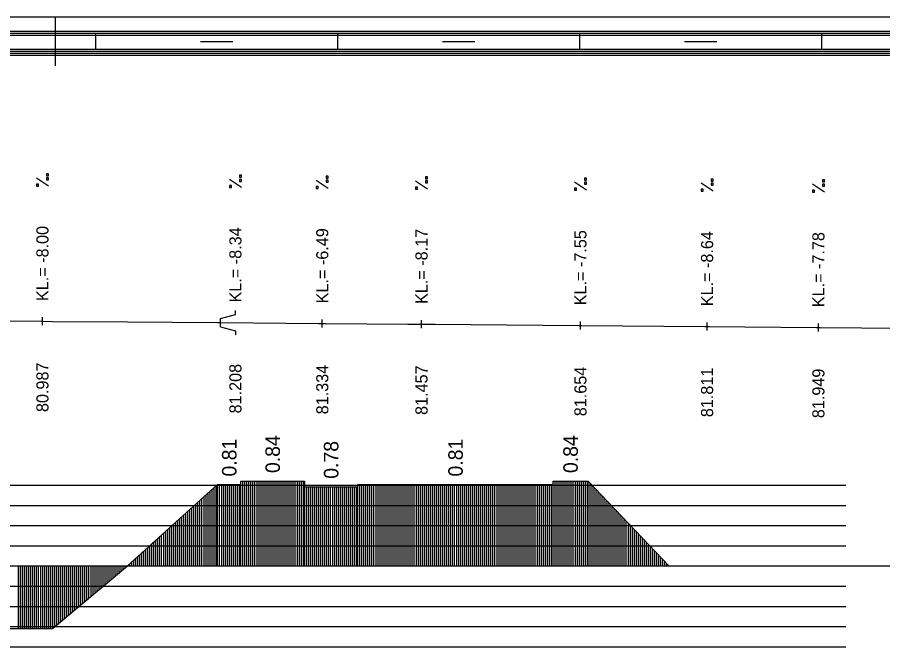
# Model space of a CAD drawing. Extents: x 2 to 10148, y 0 to 380.
# Drawn here: x 8395.3 to 8502.6, y 302 to 380 of the extents above; entities that cross this region are included whole.
import ezdxf

# ---------------------------------------------------------------- set-up
doc = ezdxf.new("R2010")
doc.units = 0
for name, color, linetype in [('NIVELETA_CARA', 7, 'Continuous'), ('NIVELETA_TEXT', 7, 'Continuous'), ('RAM', 7, 'Continuous'), ('ZRYCHL_CARA_C', 7, 'Continuous'), ('ZRYCHL_RASTR', 7, 'Continuous'), ('ZRYCHL_TEXT', 7, 'Continuous')]:
    doc.layers.add(name, color=color, linetype=linetype)

msp = doc.modelspace()

# ---------------------------------------------------------------- linework, layer by layer
at = {"layer": 'NIVELETA_CARA'}
for p, q in [((8422.32, 343.16), (8422.32, 343.66)), ((8388.86, 342.4), (8398.27, 342.33)), ((8398.27, 342.33), (8398.4, 342.33)), ((8398.4, 341.83), (8398.4, 342.83)), ((8398.4, 342.33), (8398.53, 342.33)), ((8398.53, 342.33), (8399.63, 342.32)), ((8399.63, 342.32), (8408.93, 342.25)), ((8408.93, 342.25), (8420.12, 342.16)), ((8420.46, 342.66), (8422.32, 343.16)), ((8420.46, 341.66), (8420.46, 342.66)), ((8433.09, 341.55), (8433.09, 342.55)), ((8445.39, 341.47), (8445.39, 342.47)), ((8465.09, 341.31), (8465.09, 342.31)), ((8420.12, 342.16), (8420.41, 342.16)), ((8420.41, 342.16), (8420.46, 342.16)), ((8420.46, 342.16), (8420.51, 342.16)), ((8420.46, 341.66), (8422.32, 341.16)), ((8420.51, 342.16), (8432.62, 342.05)), ((8422.32, 341.16), (8422.32, 340.66)), ((8432.62, 342.05), (8433.09, 342.05)), ((8433.09, 342.05), (8433.55, 342.05)), ((8433.55, 342.05), (8443.71, 341.98)), ((8443.71, 341.98), (8445.39, 341.97)), ((8445.39, 341.97), (8447.07, 341.96)), ((8447.07, 341.96), (8464.93, 341.81)), ((8464.93, 341.81), (8465.09, 341.81)), ((8465.09, 341.81), (8465.24, 341.81)), ((8465.24, 341.81), (8480.52, 341.69)), ((8480.52, 341.69), (8480.79, 341.69)), ((8480.79, 341.19), (8480.79, 342.19)), ((8480.79, 341.69), (8481.06, 341.69)), ((8481.06, 341.69), (8494.37, 341.57)), ((8494.37, 341.57), (8494.59, 341.57)), ((8494.59, 341.07), (8494.59, 342.07)), ((8494.59, 341.57), (8494.8, 341.57)), ((8494.8, 341.57), (8513.47, 341.43))]:
    msp.add_line(p, q, dxfattribs=at)
at = {"layer": 'NIVELETA_TEXT'}
for p, q in [((8399.15, 360.6), (8398.9, 360.6)), ((8398.9, 360.6), (8398.9, 360.36)), ((8399.15, 360.35), (8399.15, 360.6)), ((8399.14, 359.08), (8397.65, 360.08)), ((8398.9, 360.36), (8398.9, 360.35)), ((8398.9, 360.35), (8399.15, 360.35)), ((8399.15, 360.09), (8398.9, 360.09)), ((8398.9, 360.09), (8398.9, 359.85)), ((8398.9, 359.85), (8398.9, 359.84)), ((8398.9, 359.84), (8399.15, 359.84)), ((8399.15, 359.84), (8399.15, 360.09)), ((8423.06, 358.91), (8421.57, 359.9)), ((8423.06, 360.42), (8422.82, 360.42)), ((8422.82, 360.42), (8422.82, 360.18)), ((8422.82, 360.18), (8423.06, 360.18)), ((8422.82, 360.18), (8422.82, 360.18)), ((8423.06, 359.91), (8422.82, 359.91)), ((8422.82, 359.91), (8422.82, 359.67)), ((8422.82, 359.67), (8423.06, 359.67)), ((8422.82, 359.67), (8422.82, 359.67)), ((8423.06, 360.18), (8423.06, 360.42)), ((8423.06, 359.67), (8423.06, 359.91)), ((8433.83, 358.8), (8432.34, 359.79)), ((8433.83, 360.32), (8433.59, 360.32)), ((8433.59, 360.32), (8433.59, 360.08)), ((8433.59, 360.08), (8433.59, 360.07)), ((8433.59, 360.07), (8433.83, 360.07)), ((8433.83, 359.81), (8433.59, 359.81)), ((8433.59, 359.81), (8433.59, 359.56)), ((8433.59, 359.56), (8433.83, 359.56)), ((8433.59, 359.56), (8433.59, 359.56)), ((8433.83, 360.07), (8433.83, 360.32)), ((8433.83, 359.56), (8433.83, 359.81)), ((8446.13, 358.72), (8444.64, 359.71)), ((8446.13, 360.24), (8445.89, 360.24)), ((8445.89, 360.24), (8445.89, 360)), ((8445.89, 360), (8445.89, 359.99)), ((8445.89, 359.99), (8446.13, 359.99)), ((8446.13, 359.73), (8445.89, 359.73)), ((8445.89, 359.73), (8445.89, 359.49)), ((8445.89, 359.49), (8445.89, 359.48)), ((8445.89, 359.48), (8446.13, 359.48)), ((8446.13, 359.99), (8446.13, 360.24)), ((8446.13, 359.48), (8446.13, 359.73)), ((8465.83, 358.56), (8464.34, 359.55)), ((8465.83, 360.08), (8465.59, 360.08)), ((8465.59, 360.08), (8465.59, 359.84)), ((8465.59, 359.84), (8465.59, 359.83)), ((8465.59, 359.83), (8465.83, 359.83)), ((8465.83, 359.57), (8465.59, 359.57)), ((8465.59, 359.57), (8465.59, 359.32)), ((8465.83, 359.83), (8465.83, 360.08)), ((8465.83, 359.32), (8465.83, 359.57)), ((8481.53, 358.44), (8480.04, 359.43)), ((8481.53, 359.96), (8481.29, 359.96)), ((8481.29, 359.96), (8481.29, 359.72)), ((8481.29, 359.72), (8481.29, 359.71)), ((8481.29, 359.71), (8481.53, 359.71)), ((8481.53, 359.45), (8481.29, 359.45)), ((8481.29, 359.45), (8481.29, 359.21)), ((8481.53, 359.71), (8481.53, 359.96)), ((8481.53, 359.2), (8481.53, 359.45)), ((8495.33, 359.84), (8495.09, 359.84)), ((8495.09, 359.84), (8495.09, 359.6)), ((8495.09, 359.6), (8495.09, 359.59)), ((8495.09, 359.59), (8495.33, 359.59)), ((8495.33, 359.59), (8495.33, 359.84)), ((8397.9, 359.33), (8397.65, 359.33)), ((8397.65, 359.33), (8397.65, 359.09)), ((8397.65, 359.09), (8397.66, 359.08)), ((8397.65, 359.08), (8397.9, 359.08)), ((8397.9, 359.08), (8397.9, 359.33)), ((8421.82, 359.16), (8421.57, 359.16)), ((8421.57, 359.16), (8421.57, 358.91)), ((8421.57, 358.91), (8421.82, 358.91)), ((8421.57, 358.91), (8421.57, 358.91)), ((8421.82, 358.91), (8421.82, 359.16)), ((8432.59, 359.05), (8432.34, 359.05)), ((8432.34, 359.05), (8432.34, 358.81)), ((8432.34, 358.81), (8432.34, 358.8)), ((8432.34, 358.8), (8432.59, 358.8)), ((8432.59, 358.8), (8432.59, 359.05)), ((8444.89, 358.97), (8444.64, 358.97)), ((8444.64, 358.97), (8444.64, 358.73)), ((8444.64, 358.73), (8444.64, 358.72)), ((8444.64, 358.72), (8444.89, 358.72)), ((8444.89, 358.72), (8444.89, 358.97)), ((8464.59, 358.81), (8464.34, 358.81)), ((8464.34, 358.81), (8464.34, 358.57)), ((8464.34, 358.57), (8464.34, 358.56)), ((8464.34, 358.56), (8464.59, 358.56)), ((8464.59, 358.56), (8464.59, 358.81)), ((8465.59, 359.32), (8465.83, 359.32)), ((8465.59, 359.32), (8465.59, 359.32)), ((8480.29, 358.69), (8480.04, 358.69)), ((8480.04, 358.69), (8480.04, 358.45)), ((8480.04, 358.45), (8480.04, 358.44)), ((8480.04, 358.44), (8480.29, 358.44)), ((8480.29, 358.44), (8480.29, 358.69)), ((8481.29, 359.21), (8481.29, 359.2)), ((8481.29, 359.2), (8481.53, 359.2)), ((8495.33, 358.32), (8493.84, 359.31)), ((8494.09, 358.57), (8493.84, 358.57)), ((8493.84, 358.57), (8493.84, 358.33)), ((8493.84, 358.33), (8493.84, 358.32)), ((8493.84, 358.32), (8494.09, 358.32)), ((8494.09, 358.32), (8494.09, 358.57)), ((8495.33, 359.33), (8495.09, 359.33)), ((8495.09, 359.33), (8495.09, 359.09)), ((8495.09, 359.09), (8495.09, 359.08)), ((8495.09, 359.08), (8495.33, 359.08)), ((8495.33, 359.08), (8495.33, 359.33))]:
    msp.add_line(p, q, dxfattribs=at)
at = {"layer": 'RAM'}
for p, q in [((9138.15, 380), (8072.18, 380)), ((8400, 374), (8400, 380)), ((9138.15, 378.25), (8072.18, 378.25)), ((9138.15, 378), (8072.18, 378)), ((9138.15, 377.75), (8072.18, 377.75)), ((8405, 376), (8405, 378)), ((8435, 376), (8435, 378)), ((8465, 376), (8465, 378)), ((8495, 376), (8495, 378)), ((8418, 377), (8422, 377)), ((8448, 377), (8452, 377)), ((8478, 377), (8482, 377)), ((9138.15, 376), (8072.18, 376)), ((9138.15, 375.75), (8072.18, 375.75)), ((9138.15, 375.5), (8072.18, 375.5)), ((9138.15, 375.25), (8072.18, 375.25))]:
    msp.add_line(p, q, dxfattribs=at)
at = {"layer": 'ZRYCHL_CARA_C'}
for p, q in [((8408.93, 312), (8420.12, 322.09)), ((8419.93, 312), (8419.93, 321.92)), ((8420.12, 312), (8420.12, 322.09)), ((8420.12, 322.09), (8423, 322.09)), ((8420.37, 312), (8420.37, 322.09)), ((8420.62, 312), (8420.62, 322.09)), ((8420.87, 312), (8420.87, 322.09)), ((8421.12, 312), (8421.12, 322.09)), ((8421.37, 312), (8421.37, 322.09)), ((8421.62, 312), (8421.62, 322.09)), ((8421.87, 312), (8421.87, 322.09)), ((8422.12, 312), (8422.12, 322.09)), ((8422.37, 312), (8422.37, 322.09)), ((8422.62, 312), (8422.62, 322.09)), ((8422.87, 312), (8422.87, 322.09)), ((8423, 312), (8423, 322.52)), ((8423, 322.09), (8423, 322.52)), ((8423, 322.52), (8430.88, 322.52)), ((8423.25, 312), (8423.25, 322.52)), ((8423.5, 312), (8423.5, 322.52)), ((8423.75, 312), (8423.75, 322.52)), ((8424, 312), (8424, 322.52)), ((8424.25, 312), (8424.25, 322.52)), ((8424.5, 312), (8424.5, 322.52)), ((8424.75, 312), (8424.75, 322.52)), ((8425, 312), (8425, 322.52)), ((8425.25, 312), (8425.25, 322.52)), ((8425.5, 312), (8425.5, 322.52)), ((8425.75, 312), (8425.75, 322.52)), ((8426, 312), (8426, 322.52)), ((8426.25, 312), (8426.25, 322.52)), ((8426.5, 312), (8426.5, 322.52)), ((8426.75, 312), (8426.75, 322.52)), ((8427, 312), (8427, 322.52)), ((8427.25, 312), (8427.25, 322.52)), ((8427.5, 312), (8427.5, 322.52)), ((8427.75, 312), (8427.75, 322.52)), ((8428, 312), (8428, 322.52)), ((8428.25, 312), (8428.25, 322.52)), ((8428.5, 312), (8428.5, 322.52)), ((8428.75, 312), (8428.75, 322.52)), ((8429, 312), (8429, 322.52)), ((8429.25, 312), (8429.25, 322.52)), ((8429.5, 312), (8429.5, 322.52)), ((8429.75, 312), (8429.75, 322.52)), ((8430, 312), (8430, 322.52)), ((8430.25, 312), (8430.25, 322.52)), ((8430.5, 312), (8430.5, 322.52)), ((8430.75, 312), (8430.75, 322.52)), ((8430.88, 322.52), (8430.88, 321.81)), ((8437.5, 312), (8437.5, 322.09)), ((8437.5, 321.81), (8437.5, 322.09)), ((8437.5, 322.09), (8461.71, 322.09)), ((8437.75, 312), (8437.75, 322.09)), ((8438, 312), (8438, 322.09)), ((8438.25, 312), (8438.25, 322.09)), ((8438.5, 312), (8438.5, 322.09)), ((8438.75, 312), (8438.75, 322.09)), ((8439, 312), (8439, 322.09)), ((8439.25, 312), (8439.25, 322.09)), ((8439.5, 312), (8439.5, 322.09)), ((8439.75, 312), (8439.75, 322.09)), ((8440, 312), (8440, 322.09)), ((8440.25, 312), (8440.25, 322.09)), ((8440.5, 312), (8440.5, 322.09)), ((8440.75, 312), (8440.75, 322.09)), ((8441, 312), (8441, 322.09)), ((8441.25, 312), (8441.25, 322.09)), ((8441.5, 312), (8441.5, 322.09)), ((8441.75, 312), (8441.75, 322.09)), ((8442, 312), (8442, 322.09)), ((8442.25, 312), (8442.25, 322.09)), ((8442.5, 312), (8442.5, 322.09)), ((8442.75, 312), (8442.75, 322.09)), ((8443, 312), (8443, 322.09)), ((8443.25, 312), (8443.25, 322.09)), ((8443.5, 312), (8443.5, 322.09)), ((8443.75, 312), (8443.75, 322.09)), ((8444, 312), (8444, 322.09)), ((8444.25, 312), (8444.25, 322.09)), ((8444.5, 312), (8444.5, 322.09)), ((8444.75, 312), (8444.75, 322.09)), ((8445, 312), (8445, 322.09)), ((8445.25, 312), (8445.25, 322.09)), ((8445.5, 312), (8445.5, 322.09)), ((8445.75, 312), (8445.75, 322.09)), ((8446, 312), (8446, 322.09)), ((8446.25, 312), (8446.25, 322.09)), ((8446.5, 312), (8446.5, 322.09)), ((8446.75, 312), (8446.75, 322.09)), ((8447, 312), (8447, 322.09)), ((8447.25, 312), (8447.25, 322.09)), ((8447.5, 312), (8447.5, 322.09)), ((8447.75, 312), (8447.75, 322.09)), ((8448, 312), (8448, 322.09)), ((8448.25, 312), (8448.25, 322.09)), ((8448.5, 312), (8448.5, 322.09)), ((8448.75, 312), (8448.75, 322.09)), ((8449, 312), (8449, 322.09)), ((8449.25, 312), (8449.25, 322.09)), ((8449.5, 312), (8449.5, 322.09)), ((8449.75, 312), (8449.75, 322.09)), ((8450, 312), (8450, 322.09)), ((8450.25, 312), (8450.25, 322.09)), ((8450.5, 312), (8450.5, 322.09)), ((8450.75, 312), (8450.75, 322.09)), ((8451, 312), (8451, 322.09)), ((8451.25, 312), (8451.25, 322.09)), ((8451.5, 312), (8451.5, 322.09)), ((8451.75, 312), (8451.75, 322.09)), ((8452, 312), (8452, 322.09)), ((8452.25, 312), (8452.25, 322.09)), ((8452.5, 312), (8452.5, 322.09)), ((8452.75, 312), (8452.75, 322.09)), ((8453, 312), (8453, 322.09)), ((8453.25, 312), (8453.25, 322.09)), ((8453.5, 312), (8453.5, 322.09)), ((8453.75, 312), (8453.75, 322.09)), ((8454, 312), (8454, 322.09)), ((8454.25, 312), (8454.25, 322.09)), ((8454.5, 312), (8454.5, 322.09)), ((8454.75, 312), (8454.75, 322.09)), ((8455, 312), (8455, 322.09)), ((8455.25, 312), (8455.25, 322.09)), ((8455.5, 312), (8455.5, 322.09)), ((8455.75, 312), (8455.75, 322.09)), ((8456, 312), (8456, 322.09)), ((8456.25, 312), (8456.25, 322.09)), ((8456.5, 312), (8456.5, 322.09)), ((8456.75, 312), (8456.75, 322.09)), ((8457, 312), (8457, 322.09)), ((8457.25, 312), (8457.25, 322.09)), ((8457.5, 312), (8457.5, 322.09)), ((8457.75, 312), (8457.75, 322.09)), ((8458, 312), (8458, 322.09)), ((8458.25, 312), (8458.25, 322.09)), ((8458.5, 312), (8458.5, 322.09)), ((8458.75, 312), (8458.75, 322.09)), ((8459, 312), (8459, 322.09)), ((8459.25, 312), (8459.25, 322.09)), ((8459.5, 312), (8459.5, 322.09)), ((8459.75, 312), (8459.75, 322.09)), ((8460, 312), (8460, 322.09)), ((8460.25, 312), (8460.25, 322.09)), ((8460.5, 312), (8460.5, 322.09)), ((8460.75, 312), (8460.75, 322.09)), ((8461, 312), (8461, 322.09)), ((8461.25, 312), (8461.25, 322.09)), ((8461.5, 312), (8461.5, 322.09)), ((8461.71, 312), (8461.71, 322.52)), ((8461.71, 322.09), (8461.71, 322.52)), ((8461.71, 322.52), (8466.03, 322.52)), ((8461.96, 312), (8461.96, 322.52)), ((8462.21, 312), (8462.21, 322.52)), ((8462.46, 312), (8462.46, 322.52)), ((8462.71, 312), (8462.71, 322.52)), ((8462.96, 312), (8462.96, 322.52)), ((8463.21, 312), (8463.21, 322.52)), ((8463.46, 312), (8463.46, 322.52)), ((8463.71, 312), (8463.71, 322.52)), ((8463.96, 312), (8463.96, 322.52)), ((8464.21, 312), (8464.21, 322.52)), ((8464.46, 312), (8464.46, 322.52)), ((8464.71, 312), (8464.71, 322.52)), ((8464.96, 312), (8464.96, 322.52)), ((8465.21, 312), (8465.21, 322.52)), ((8465.46, 312), (8465.46, 322.52)), ((8465.71, 312), (8465.71, 322.52)), ((8465.96, 312), (8465.96, 322.52)), ((8466.03, 312), (8466.03, 322.52)), ((8466.03, 322.52), (8476.03, 312)), ((8466.28, 312), (8466.28, 322.25)), ((8466.53, 312), (8466.53, 321.99)), ((8418.68, 312), (8418.68, 320.79)), ((8418.93, 312), (8418.93, 321.02)), ((8419.18, 312), (8419.18, 321.25)), ((8419.43, 312), (8419.43, 321.47)), ((8419.68, 312), (8419.68, 321.7)), ((8430.88, 312), (8430.88, 321.81)), ((8430.88, 321.81), (8437.5, 321.81)), ((8431.13, 312), (8431.13, 321.81)), ((8431.38, 312), (8431.38, 321.81)), ((8431.63, 312), (8431.63, 321.81)), ((8431.88, 312), (8431.88, 321.81)), ((8432.13, 312), (8432.13, 321.81)), ((8432.38, 312), (8432.38, 321.81)), ((8432.63, 312), (8432.63, 321.81)), ((8432.88, 312), (8432.88, 321.81)), ((8433.13, 312), (8433.13, 321.81)), ((8433.38, 312), (8433.38, 321.81)), ((8433.63, 312), (8433.63, 321.81)), ((8433.88, 312), (8433.88, 321.81)), ((8434.13, 312), (8434.13, 321.81)), ((8434.38, 312), (8434.38, 321.81)), ((8434.63, 312), (8434.63, 321.81)), ((8434.88, 312), (8434.88, 321.81)), ((8435.13, 312), (8435.13, 321.81)), ((8435.38, 312), (8435.38, 321.81)), ((8435.63, 312), (8435.63, 321.81)), ((8435.88, 312), (8435.88, 321.81)), ((8436.13, 312), (8436.13, 321.81)), ((8436.38, 312), (8436.38, 321.81)), ((8436.63, 312), (8436.63, 321.81)), ((8436.88, 312), (8436.88, 321.81)), ((8437.13, 312), (8437.13, 321.81)), ((8437.38, 312), (8437.38, 321.81)), ((8466.78, 312), (8466.78, 321.73)), ((8467.03, 312), (8467.03, 321.47)), ((8467.28, 312), (8467.28, 321.2)), ((8467.53, 312), (8467.53, 320.94)), ((8417.68, 312), (8417.68, 319.89)), ((8417.93, 312), (8417.93, 320.12)), ((8418.18, 312), (8418.18, 320.34)), ((8418.43, 312), (8418.43, 320.57)), ((8467.78, 312), (8467.78, 320.68)), ((8468.03, 312), (8468.03, 320.41)), ((8468.28, 312), (8468.28, 320.15)), ((8468.53, 312), (8468.53, 319.89)), ((8416.43, 312), (8416.43, 318.76)), ((8416.68, 312), (8416.68, 318.99)), ((8416.93, 312), (8416.93, 319.22)), ((8417.18, 312), (8417.18, 319.44)), ((8417.43, 312), (8417.43, 319.67)), ((8468.78, 312), (8468.78, 319.63)), ((8469.03, 312), (8469.03, 319.36)), ((8469.28, 312), (8469.28, 319.1)), ((8469.53, 312), (8469.53, 318.84)), ((8415.18, 312), (8415.18, 317.64)), ((8415.43, 312), (8415.43, 317.86)), ((8415.68, 312), (8415.68, 318.09)), ((8415.93, 312), (8415.93, 318.31)), ((8416.18, 312), (8416.18, 318.54)), ((8469.78, 312), (8469.78, 318.57)), ((8470.03, 312), (8470.03, 318.31)), ((8470.28, 312), (8470.28, 318.05)), ((8470.53, 312), (8470.53, 317.78)), ((8413.93, 312), (8413.93, 316.51)), ((8414.18, 312), (8414.18, 316.74)), ((8414.43, 312), (8414.43, 316.96)), ((8414.68, 312), (8414.68, 317.19)), ((8414.93, 312), (8414.93, 317.41)), ((8470.78, 312), (8470.78, 317.52)), ((8471.03, 312), (8471.03, 317.26)), ((8471.28, 312), (8471.28, 317)), ((8471.53, 312), (8471.53, 316.73)), ((8471.78, 312), (8471.78, 316.47)), ((8412.93, 312), (8412.93, 315.61)), ((8413.18, 312), (8413.18, 315.83)), ((8413.43, 312), (8413.43, 316.06)), ((8413.68, 312), (8413.68, 316.28)), ((8472.03, 312), (8472.03, 316.21)), ((8472.28, 312), (8472.28, 315.94)), ((8472.53, 312), (8472.53, 315.68)), ((8472.78, 312), (8472.78, 315.42)), ((8411.68, 312), (8411.68, 314.48)), ((8411.93, 312), (8411.93, 314.71)), ((8412.18, 312), (8412.18, 314.93)), ((8412.43, 312), (8412.43, 315.16)), ((8412.68, 312), (8412.68, 315.38)), ((8473.03, 312), (8473.03, 315.16)), ((8473.28, 312), (8473.28, 314.89)), ((8473.53, 312), (8473.53, 314.63)), ((8473.78, 312), (8473.78, 314.37)), ((8410.43, 312), (8410.43, 313.35)), ((8410.68, 312), (8410.68, 313.58)), ((8410.93, 312), (8410.93, 313.8)), ((8411.18, 312), (8411.18, 314.03)), ((8411.43, 312), (8411.43, 314.25)), ((8474.03, 312), (8474.03, 314.1)), ((8474.28, 312), (8474.28, 313.84)), ((8474.53, 312), (8474.53, 313.58)), ((8474.78, 312), (8474.78, 313.31)), ((8409.18, 312), (8409.18, 312.23)), ((8409.43, 312), (8409.43, 312.45)), ((8409.68, 312), (8409.68, 312.68)), ((8409.93, 312), (8409.93, 312.9)), ((8410.18, 312), (8410.18, 313.13)), ((8475.03, 312), (8475.03, 313.05)), ((8475.28, 312), (8475.28, 312.79)), ((8475.53, 312), (8475.53, 312.53)), ((8475.78, 312), (8475.78, 312.26)), ((8072.18, 312), (9138.15, 312)), ((8395.39, 312), (8395.39, 304.27)), ((8395.64, 312), (8395.64, 304.27)), ((8395.89, 312), (8395.89, 304.27)), ((8396.14, 312), (8396.14, 304.27)), ((8396.39, 312), (8396.39, 304.27)), ((8396.64, 312), (8396.64, 304.27)), ((8396.89, 312), (8396.89, 304.27)), ((8397.14, 312), (8397.14, 304.27)), ((8397.39, 312), (8397.39, 304.27)), ((8397.64, 312), (8397.64, 304.27)), ((8397.89, 312), (8397.89, 304.27)), ((8398.14, 312), (8398.14, 304.27)), ((8398.39, 312), (8398.39, 304.27)), ((8398.64, 312), (8398.64, 304.27)), ((8398.89, 312), (8398.89, 304.27)), ((8399.14, 312), (8399.14, 304.27)), ((8399.39, 312), (8399.39, 304.27)), ((8399.63, 312), (8399.63, 304.27)), ((8399.63, 304.27), (8408.93, 312)), ((8399.88, 312), (8399.88, 304.48)), ((8400.13, 312), (8400.13, 304.69)), ((8400.38, 312), (8400.38, 304.9)), ((8400.63, 312), (8400.63, 305.1)), ((8400.88, 312), (8400.88, 305.31)), ((8401.13, 312), (8401.13, 305.52)), ((8401.38, 312), (8401.38, 305.73)), ((8401.63, 312), (8401.63, 305.93)), ((8401.88, 312), (8401.88, 306.14)), ((8402.13, 312), (8402.13, 306.35)), ((8402.38, 312), (8402.38, 306.56)), ((8402.63, 312), (8402.63, 306.76)), ((8402.88, 312), (8402.88, 306.97)), ((8403.13, 312), (8403.13, 307.18)), ((8403.38, 312), (8403.38, 307.39)), ((8403.63, 312), (8403.63, 307.59)), ((8403.88, 312), (8403.88, 307.8)), ((8404.13, 312), (8404.13, 308.01)), ((8404.38, 312), (8404.38, 308.22)), ((8404.63, 312), (8404.63, 308.42)), ((8404.88, 312), (8404.88, 308.63)), ((8405.13, 312), (8405.13, 308.84)), ((8405.38, 312), (8405.38, 309.05)), ((8405.63, 312), (8405.63, 309.26)), ((8405.88, 312), (8405.88, 309.46)), ((8406.13, 312), (8406.13, 309.67)), ((8406.38, 312), (8406.38, 309.88)), ((8406.63, 312), (8406.63, 310.09)), ((8406.88, 312), (8406.88, 310.29)), ((8407.13, 312), (8407.13, 310.5)), ((8407.38, 312), (8407.38, 310.71)), ((8407.63, 312), (8407.63, 310.92)), ((8407.88, 312), (8407.88, 311.12)), ((8408.13, 312), (8408.13, 311.33)), ((8408.38, 312), (8408.38, 311.54)), ((8408.63, 312), (8408.63, 311.75)), ((8408.88, 312), (8408.88, 311.95)), ((8476.03, 312), (8476.03, 312)), ((8393.39, 304.27), (8399.63, 304.27))]:
    msp.add_line(p, q, dxfattribs=at)
at = {"layer": 'ZRYCHL_RASTR'}
for p, q in [((8302, 322), (8498, 322)), ((8302, 319.5), (8498, 319.5)), ((8302, 317), (8498, 317)), ((8302, 314.5), (8498, 314.5)), ((8302, 309.5), (8498, 309.5)), ((8302, 307), (8498, 307)), ((8302, 304.5), (8498, 304.5)), ((8302, 302), (8498, 302))]:
    msp.add_line(p, q, dxfattribs=at)

# ---------------------------------------------------------------- texts
at = {"layer": 'NIVELETA_TEXT'}
for s, p in [('KL.= -8.00', (8399.15, 344.83)), ('KL.= -8.34', (8423.07, 344.66)), ('KL.= -6.49', (8433.84, 344.55)), ('KL.= -8.17', (8446.14, 344.47)), ('KL.= -7.55', (8465.84, 344.31)), ('KL.= -8.64', (8481.54, 344.19)), ('KL.= -7.78', (8495.34, 344.07)), ('80.987', (8399.15, 331.08)), ('81.208', (8423.07, 330.91)), ('81.334', (8433.84, 330.8)), ('81.457', (8446.14, 330.72)), ('81.654', (8465.84, 330.56)), ('81.811', (8481.54, 330.44)), ('81.949', (8495.34, 330.32))]:
    msp.add_text(s, height=1.5, rotation=90, dxfattribs=at).set_placement(p)
at = {"layer": 'ZRYCHL_TEXT'}
for s, p in [('0.81', (8422.46, 323.09)), ('0.84', (8427.84, 323.52)), ('0.78', (8435.09, 322.81)), ('0.81', (8450.51, 323.09)), ('0.84', (8464.77, 323.52))]:
    msp.add_text(s, height=1.8, rotation=90, dxfattribs=at).set_placement(p)

doc.saveas('drawing.dxf')
